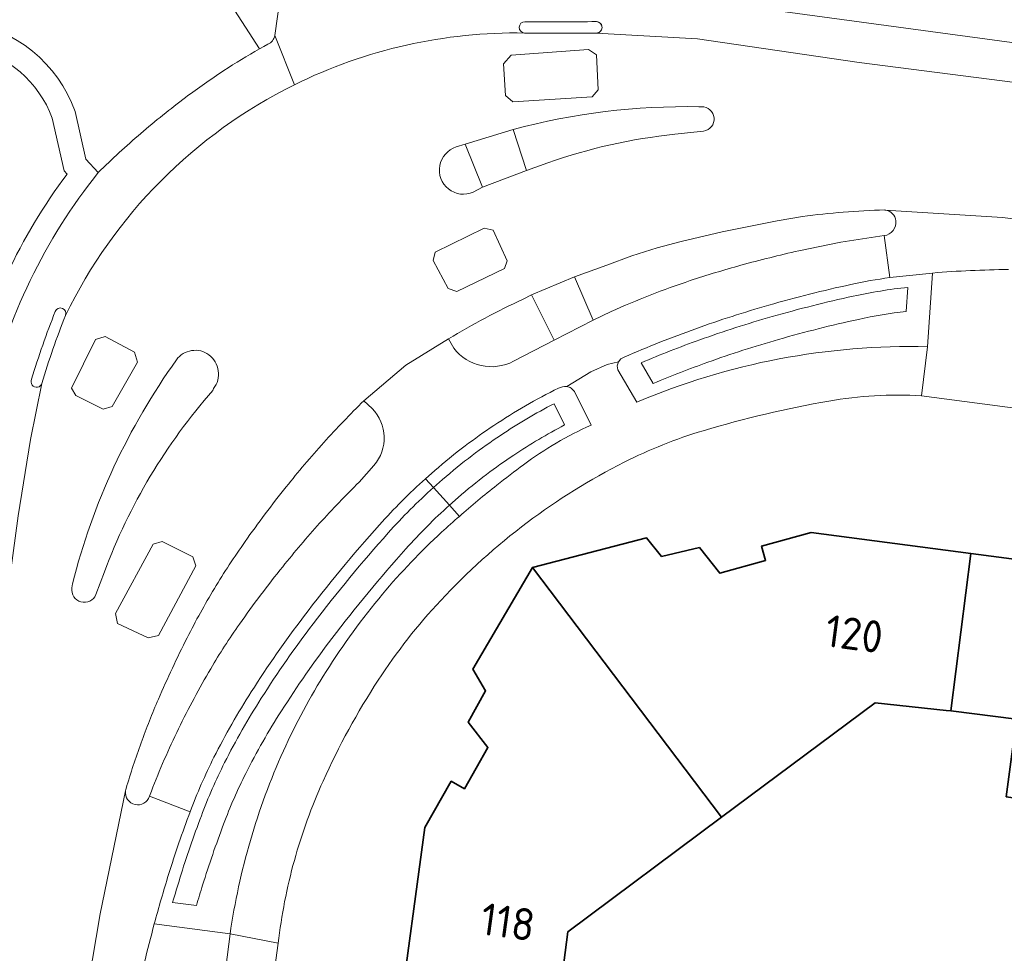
# Model space of a CAD drawing. Extents: x 150256 to 156914, y 461459 to 469481.
# Tile 582 of 656: x 154684 to 154726, y 467807 to 467846. Entities that reach past the tile are written whole.
import ezdxf
from ezdxf.enums import TextEntityAlignment as Align

# ---------------------------------------------------------------- set-up
doc = ezdxf.new("R2010")
doc.units = 0
doc.header["$LTSCALE"] = 0.75
for name, color, linetype, lineweight in [('B-RO-OG-BEBOUWING-GV', 6, 'CONTINUOUS', 35), ('B-RO-OG-BEBOUWING-T18', 1, 'CONTINUOUS', 18), ('B-RO-OG-TERREIN_CULTUURSCHEIDING-GV', 251, 'CONTINUOUS', 18), ('B-RO-VH-VERHARDING_ASFALT-GV', 251, 'CONTINUOUS', 18), ('B-RO-VH-VERHARDING_BEDRIJFSVLOERPLAAT-GV', 251, 'CONTINUOUS', 18), ('B-RO-VH-VERHARDING_BETONSTRAATSTEEN-GV', 251, 'CONTINUOUS', 18), ('B-RO-VH-VERHARDING_TEGEL-GV', 251, 'CONTINUOUS', 18)]:
    doc.layers.add(name, color=color, linetype=linetype, lineweight=lineweight)
doc.styles.add('NLCS-ISO-M200-T18', font='NLCS-ISO.ttf', dxfattribs={"height": 360})

msp = doc.modelspace()

# ---------------------------------------------------------------- linework, layer by layer
at = {"layer": 'B-RO-OG-BEBOUWING-GV'}
for points in [[(154733.788, 467825.735), (154730.083, 467826.235), (154729.918, 467825.192), (154727.618, 467825.481), (154727.354, 467823.616), (154724.465, 467823.997), (154723.636, 467817.367), (154726.394, 467817.022), (154725.958, 467813.756), (154726.003, 467813.75), (154726.055, 467813.743), (154732.1, 467812.933)], [(154733.788, 467825.735), (154730.083, 467826.235), (154729.918, 467825.192), (154727.618, 467825.481), (154727.354, 467823.616), (154724.465, 467823.997), (154723.636, 467817.367), (154726.394, 467817.022), (154725.958, 467813.756), (154726.003, 467813.75), (154726.055, 467813.743), (154732.1, 467812.933)], [(154706.032, 467823.408), (154713.986, 467812.895), (154720.446, 467817.706), (154723.435, 467817.389), (154723.636, 467817.367), (154724.465, 467823.997), (154717.756, 467824.881), (154715.672, 467824.304), (154715.84, 467823.696), (154713.913, 467823.162), (154713.055, 467824.241), (154711.462, 467823.866), (154710.824, 467824.65)], [(154706.032, 467823.408), (154713.986, 467812.895), (154720.446, 467817.706), (154723.435, 467817.389), (154723.636, 467817.367), (154724.465, 467823.997), (154717.756, 467824.881), (154715.672, 467824.304), (154715.84, 467823.696), (154713.913, 467823.162), (154713.055, 467824.241), (154711.462, 467823.866), (154710.824, 467824.65)], [(154713.986, 467812.895), (154706.032, 467823.408), (154703.521, 467819.119), (154704.059, 467818.217), (154703.324, 467816.892), (154704.162, 467815.834), (154703.171, 467814.097), (154702.615, 467814.414), (154701.508, 467812.472), (154700.394, 467804.278), (154706.925, 467803.402), (154707.527, 467808.084)], [(154713.986, 467812.895), (154706.032, 467823.408), (154703.521, 467819.119), (154704.059, 467818.217), (154703.324, 467816.892), (154704.162, 467815.834), (154703.171, 467814.097), (154702.615, 467814.414), (154701.508, 467812.472), (154700.394, 467804.278), (154706.925, 467803.402), (154707.527, 467808.084)]]:
    msp.add_lwpolyline(points, close=True, dxfattribs=at)
at = {"layer": 'B-RO-OG-TERREIN_CULTUURSCHEIDING-GV'}
for points in [[(154695.195, 467845.779), (154695.5, 467847.995)], [(154695.195, 467845.779), (154695.5, 467847.995)], [(154693.224, 467847.3), (154694.554, 467845.218), (154694.733, 467845.319), (154694.903, 467845.411)], [(154693.224, 467847.3), (154694.554, 467845.218), (154694.733, 467845.319), (154694.903, 467845.411)], [(154685.838, 467842.304), (154686.332, 467840.086), (154686.46, 467839.951)], [(154686.46, 467839.951), (154686.332, 467840.086), (154685.838, 467842.304)], [(154685.838, 467842.304), (154686.332, 467840.086), (154686.46, 467839.951)], [(154686.46, 467839.951), (154686.332, 467840.086), (154685.838, 467842.304)], [(154687.774, 467840.017), (154687.248, 467840.573), (154686.8, 467842.586)], [(154687.774, 467840.017), (154687.248, 467840.573), (154686.8, 467842.586)], [(154722.645, 467832.687), (154722.866, 467835.789), (154721.068, 467835.597)], [(154722.645, 467832.687), (154722.866, 467835.789), (154721.068, 467835.597)], [(154721.82, 467835.185), (154721.748, 467834.171)], [(154721.748, 467834.171), (154721.82, 467835.185)], [(154721.82, 467835.185), (154721.748, 467834.171)], [(154721.748, 467834.171), (154721.82, 467835.185)], [(154709.649, 467832.048), (154709.6, 467831.885), (154709.62, 467831.717), (154710.419, 467830.356)], [(154709.649, 467832.048), (154709.6, 467831.885), (154709.62, 467831.717), (154710.419, 467830.356)], [(154709.898, 467832.255), (154709.757, 467832.177), (154709.649, 467832.048)], [(154709.898, 467832.255), (154709.757, 467832.177), (154709.649, 467832.048)], [(154711.116, 467831.144), (154710.605, 467832.014)], [(154710.605, 467832.014), (154711.116, 467831.144)], [(154711.116, 467831.144), (154710.605, 467832.014)], [(154710.605, 467832.014), (154711.116, 467831.144)], [(154708.501, 467829.392), (154707.804, 467830.807), (154707.664, 467830.944)], [(154708.501, 467829.392), (154707.804, 467830.807), (154707.664, 467830.944)], [(154706.942, 467830.293), (154707.384, 467829.396)], [(154707.384, 467829.396), (154706.942, 467830.293)], [(154706.942, 467830.293), (154707.384, 467829.396)], [(154707.384, 467829.396), (154706.942, 467830.293)], [(154701.921, 467827.477), (154701.536, 467827.137), (154701.871, 467826.765), (154702.251, 467827.101)], [(154701.921, 467827.477), (154701.536, 467827.137), (154701.871, 467826.765), (154702.251, 467827.101)], [(154701.871, 467826.765), (154701.536, 467827.137)], [(154701.871, 467826.765), (154701.536, 467827.137)], [(154702.251, 467827.101), (154701.871, 467826.765), (154702.54, 467826.022)], [(154702.251, 467827.101), (154701.871, 467826.765), (154702.54, 467826.022)], [(154702.54, 467826.022), (154701.871, 467826.765)], [(154702.54, 467826.022), (154701.871, 467826.765)], [(154702.91, 467826.349), (154702.54, 467826.022), (154702.961, 467825.554)], [(154702.54, 467826.022), (154702.91, 467826.349)], [(154702.91, 467826.349), (154702.54, 467826.022), (154702.961, 467825.554)], [(154702.54, 467826.022), (154702.91, 467826.349)], [(154702.961, 467825.554), (154702.54, 467826.022)], [(154702.961, 467825.554), (154702.54, 467826.022)], [(154691.903, 467809.185), (154690.9, 467809.318)], [(154690.9, 467809.318), (154691.903, 467809.185)], [(154691.903, 467809.185), (154690.9, 467809.318)], [(154690.9, 467809.318), (154691.903, 467809.185)], [(154690.129, 467808.411), (154693.318, 467807.989)], [(154690.129, 467808.411), (154693.318, 467807.989)]]:
    msp.add_lwpolyline(points, dxfattribs=at)
for points in [[(154686.8, 467842.586, 0.279659), (154682.148, 467846.355)], [(154686.8, 467842.586, 0.279659), (154682.148, 467846.355)], [(154694.903, 467845.411, 0.272602), (154695.195, 467845.779)], [(154694.903, 467845.411, 0.272602), (154695.195, 467845.779)], [(154682.354, 467845.305, -0.256758), (154685.838, 467842.304)], [(154685.838, 467842.304, 0.256758), (154682.354, 467845.305)], [(154682.354, 467845.305, -0.256758), (154685.838, 467842.304)], [(154685.838, 467842.304, 0.256758), (154682.354, 467845.305)], [(154686.46, 467839.951, 0.099607), (154682.282, 467831.117)], [(154682.282, 467831.117, -0.099607), (154686.46, 467839.951)], [(154686.46, 467839.951, 0.099607), (154682.282, 467831.117)], [(154682.282, 467831.117, -0.099607), (154686.46, 467839.951)], [(154683.141, 467830.407, -0.113529), (154687.774, 467840.017)], [(154683.141, 467830.407, -0.113529), (154687.774, 467840.017)], [(154719.423, 467835.304, 0.016299), (154715.974, 467834.436)], [(154719.423, 467835.304, 0.016299), (154715.974, 467834.436)], [(154721.068, 467835.597, 0.019969), (154719.423, 467835.304)], [(154721.068, 467835.597, 0.019969), (154719.423, 467835.304)], [(154719.529, 467834.815, -0.027844), (154721.82, 467835.185)], [(154721.82, 467835.185, 0.027844), (154719.529, 467834.815)], [(154719.529, 467834.815, -0.027844), (154721.82, 467835.185)], [(154721.82, 467835.185, 0.027844), (154719.529, 467834.815)], [(154715.974, 467834.436, 0.016549), (154712.9, 467833.445)], [(154715.974, 467834.436, 0.016549), (154712.9, 467833.445)], [(154716.112, 467833.955, -0.016313), (154719.529, 467834.815)], [(154719.529, 467834.815, 0.016313), (154716.112, 467833.955)], [(154716.112, 467833.955, -0.016313), (154719.529, 467834.815)], [(154719.529, 467834.815, 0.016313), (154716.112, 467833.955)], [(154721.748, 467834.171, 0.025386), (154719.742, 467833.838)], [(154719.742, 467833.838, -0.025386), (154721.748, 467834.171)], [(154721.748, 467834.171, 0.025386), (154719.742, 467833.838)], [(154719.742, 467833.838, -0.025386), (154721.748, 467834.171)], [(154713.069, 467832.974, -0.016813), (154716.112, 467833.955)], [(154716.112, 467833.955, 0.016813), (154713.069, 467832.974)], [(154713.069, 467832.974, -0.016813), (154716.112, 467833.955)], [(154716.112, 467833.955, 0.016813), (154713.069, 467832.974)], [(154719.742, 467833.838, 0.016615), (154716.387, 467832.994)], [(154716.387, 467832.994, -0.016615), (154719.742, 467833.838)], [(154719.742, 467833.838, 0.016615), (154716.387, 467832.994)], [(154716.387, 467832.994, -0.016615), (154719.742, 467833.838)], [(154712.9, 467833.445, 0.016676), (154709.898, 467832.255)], [(154712.9, 467833.445, 0.016676), (154709.898, 467832.255)], [(154710.605, 467832.014, -0.013902), (154713.069, 467832.974)], [(154713.069, 467832.974, 0.013902), (154710.605, 467832.014)], [(154710.605, 467832.014, -0.013902), (154713.069, 467832.974)], [(154713.069, 467832.974, 0.013902), (154710.605, 467832.014)], [(154716.387, 467832.994, 0.016462), (154713.407, 467832.033)], [(154713.407, 467832.033, -0.016462), (154716.387, 467832.994)], [(154716.387, 467832.994, 0.016462), (154713.407, 467832.033)], [(154713.407, 467832.033, -0.016462), (154716.387, 467832.994)], [(154710.419, 467830.356, -0.106915), (154722.645, 467832.687)], [(154710.419, 467830.356, -0.106915), (154722.645, 467832.687)], [(154713.407, 467832.033, 0.01338), (154711.116, 467831.144)], [(154711.116, 467831.144, -0.01338), (154713.407, 467832.033)], [(154713.407, 467832.033, 0.01338), (154711.116, 467831.144)], [(154711.116, 467831.144, -0.01338), (154713.407, 467832.033)], [(154707.123, 467830.946, 0.032034), (154704.413, 467829.375)], [(154707.123, 467830.946, 0.032034), (154704.413, 467829.375)], [(154707.48, 467831.012, 0.10643), (154707.123, 467830.946)], [(154707.48, 467831.012, 0.10643), (154707.123, 467830.946)], [(154707.664, 467830.944, 0.109772), (154707.48, 467831.012)], [(154707.664, 467830.944, 0.109772), (154707.48, 467831.012)], [(154704.69, 467828.959, -0.02739), (154706.942, 467830.293)], [(154706.942, 467830.293, 0.02739), (154704.69, 467828.959)], [(154704.69, 467828.959, -0.02739), (154706.942, 467830.293)], [(154706.942, 467830.293, 0.02739), (154704.69, 467828.959)], [(154704.413, 467829.375, 0.014904), (154703.198, 467828.513)], [(154704.413, 467829.375, 0.014904), (154703.198, 467828.513)], [(154707.384, 467829.396, 0.026481), (154705.245, 467828.127)], [(154705.245, 467828.127, -0.026481), (154707.384, 467829.396)], [(154707.384, 467829.396, 0.026481), (154705.245, 467828.127)], [(154705.245, 467828.127, -0.026481), (154707.384, 467829.396)], [(154707.035, 467828.634, -0.027095), (154708.501, 467829.392)], [(154707.035, 467828.634, -0.027095), (154708.501, 467829.392)], [(154703.499, 467828.114, -0.014646), (154704.69, 467828.959)], [(154704.69, 467828.959, 0.014646), (154703.499, 467828.114)], [(154703.499, 467828.114, -0.014646), (154704.69, 467828.959)], [(154704.69, 467828.959, 0.014646), (154703.499, 467828.114)], [(154705.658, 467827.725, -0.027062), (154707.035, 467828.634)], [(154705.658, 467827.725, -0.027062), (154707.035, 467828.634)], [(154703.198, 467828.513, 0.017669), (154701.921, 467827.477)], [(154703.198, 467828.513, 0.017669), (154701.921, 467827.477)], [(154702.251, 467827.101, -0.018167), (154703.499, 467828.114)], [(154703.499, 467828.114, 0.018167), (154702.251, 467827.101)], [(154702.251, 467827.101, -0.018167), (154703.499, 467828.114)], [(154703.499, 467828.114, 0.018167), (154702.251, 467827.101)], [(154705.245, 467828.127, 0.015414), (154704.101, 467827.315)], [(154704.101, 467827.315, -0.015414), (154705.245, 467828.127)], [(154705.245, 467828.127, 0.015414), (154704.101, 467827.315)], [(154704.101, 467827.315, -0.015414), (154705.245, 467828.127)], [(154704.535, 467826.865, -0.008622), (154705.658, 467827.725)], [(154704.535, 467826.865, -0.008622), (154705.658, 467827.725)], [(154701.536, 467827.137, 0.02679), (154699.598, 467825.193)], [(154701.536, 467827.137, 0.02679), (154699.598, 467825.193)], [(154704.101, 467827.315, 0.018125), (154702.91, 467826.349)], [(154702.91, 467826.349, -0.018125), (154704.101, 467827.315)], [(154704.101, 467827.315, 0.018125), (154702.91, 467826.349)], [(154702.91, 467826.349, -0.018125), (154704.101, 467827.315)], [(154699.97, 467824.859, -0.027055), (154701.871, 467826.765)], [(154701.871, 467826.765, 0.027055), (154699.97, 467824.859)], [(154699.97, 467824.859, -0.027055), (154701.871, 467826.765)], [(154701.871, 467826.765, 0.027055), (154699.97, 467824.859)], [(154702.961, 467825.554, -0.012876), (154704.535, 467826.865)], [(154702.961, 467825.554, -0.012876), (154704.535, 467826.865)], [(154702.54, 467826.022, 0.026539), (154700.715, 467824.192)], [(154700.715, 467824.192, -0.026539), (154702.54, 467826.022)], [(154702.54, 467826.022, 0.026539), (154700.715, 467824.192)], [(154700.715, 467824.192, -0.026539), (154702.54, 467826.022)], [(154702.213, 467824.883, -0.006362), (154702.961, 467825.554)], [(154702.213, 467824.883, -0.006362), (154702.961, 467825.554)], [(154699.598, 467825.193, 0.020563), (154696.406, 467821.328)], [(154699.598, 467825.193, 0.020563), (154696.406, 467821.328)], [(154696.804, 467821.026, -0.020423), (154699.97, 467824.859)], [(154699.97, 467824.859, 0.020423), (154696.804, 467821.026)], [(154696.804, 467821.026, -0.020423), (154699.97, 467824.859)], [(154699.97, 467824.859, 0.020423), (154696.804, 467821.026)], [(154699.729, 467822.281, -0.033818), (154702.213, 467824.883)], [(154699.729, 467822.281, -0.033818), (154702.213, 467824.883)], [(154700.715, 467824.192, 0.020501), (154697.601, 467820.421)], [(154697.601, 467820.421, -0.020501), (154700.715, 467824.192)], [(154700.715, 467824.192, 0.020501), (154697.601, 467820.421)], [(154697.601, 467820.421, -0.020501), (154700.715, 467824.192)], [(154697.357, 467819.027, -0.033084), (154699.729, 467822.281)], [(154697.357, 467819.027, -0.033084), (154699.729, 467822.281)], [(154696.406, 467821.328, 0.020773), (154694.208, 467818.173)], [(154696.406, 467821.328, 0.020773), (154694.208, 467818.173)], [(154694.63, 467817.904, -0.020715), (154696.804, 467821.026)], [(154696.804, 467821.026, 0.020715), (154694.63, 467817.904)], [(154694.63, 467817.904, -0.020715), (154696.804, 467821.026)], [(154696.804, 467821.026, 0.020715), (154694.63, 467817.904)], [(154697.601, 467820.421, 0.020865), (154695.473, 467817.367)], [(154695.473, 467817.367, -0.020865), (154697.601, 467820.421)], [(154697.601, 467820.421, 0.020865), (154695.473, 467817.367)], [(154695.473, 467817.367, -0.020865), (154697.601, 467820.421)], [(154695.56, 467815.688, -0.035044), (154697.357, 467819.027)], [(154695.56, 467815.688, -0.035044), (154697.357, 467819.027)], [(154694.208, 467818.173, 0.025013), (154692.639, 467815.42)], [(154694.208, 467818.173, 0.025013), (154692.639, 467815.42)], [(154693.085, 467815.194, -0.025009), (154694.63, 467817.904)], [(154694.63, 467817.904, 0.025009), (154693.085, 467815.194)], [(154693.085, 467815.194, -0.025009), (154694.63, 467817.904)], [(154694.63, 467817.904, 0.025009), (154693.085, 467815.194)], [(154695.473, 467817.367, 0.025505), (154693.978, 467814.743)], [(154693.978, 467814.743, -0.025505), (154695.473, 467817.367)], [(154695.473, 467817.367, 0.025505), (154693.978, 467814.743)], [(154693.978, 467814.743, -0.025505), (154695.473, 467817.367)], [(154692.639, 467815.42, 0.027935), (154691.639, 467813.128)], [(154692.639, 467815.42, 0.027935), (154691.639, 467813.128)], [(154694.169, 467811.918, -0.035186), (154695.56, 467815.688)], [(154694.169, 467811.918, -0.035186), (154695.56, 467815.688)], [(154692.108, 467812.954, -0.02821), (154693.085, 467815.194)], [(154693.085, 467815.194, 0.02821), (154692.108, 467812.954)], [(154692.108, 467812.954, -0.02821), (154693.085, 467815.194)], [(154693.085, 467815.194, 0.02821), (154692.108, 467812.954)], [(154693.978, 467814.743, 0.028846), (154693.046, 467812.607)], [(154693.046, 467812.607, -0.028846), (154693.978, 467814.743)], [(154693.978, 467814.743, 0.028846), (154693.046, 467812.607)], [(154693.046, 467812.607, -0.028846), (154693.978, 467814.743)], [(154691.639, 467813.128, 0.015857), (154690.731, 467810.488)], [(154691.639, 467813.128, 0.015857), (154690.731, 467810.488)], [(154691.208, 467810.34, -0.016013), (154692.108, 467812.954)], [(154692.108, 467812.954, 0.016013), (154691.208, 467810.34)], [(154691.208, 467810.34, -0.016013), (154692.108, 467812.954)], [(154692.108, 467812.954, 0.016013), (154691.208, 467810.34)], [(154693.046, 467812.607, 0.015976), (154692.163, 467810.043)], [(154692.163, 467810.043, -0.015976), (154693.046, 467812.607)], [(154693.046, 467812.607, 0.015976), (154692.163, 467810.043)], [(154692.163, 467810.043, -0.015976), (154693.046, 467812.607)], [(154693.318, 467807.989, -0.035425), (154694.169, 467811.918)], [(154693.318, 467807.989, -0.035425), (154694.169, 467811.918)], [(154690.731, 467810.488, 0.010672), (154690.129, 467808.411)], [(154690.731, 467810.488, 0.010672), (154690.129, 467808.411)], [(154690.9, 467809.318, -0.003588), (154691.208, 467810.34)], [(154691.208, 467810.34, 0.003588), (154690.9, 467809.318)], [(154690.9, 467809.318, -0.003588), (154691.208, 467810.34)], [(154691.208, 467810.34, 0.003588), (154690.9, 467809.318)], [(154692.163, 467810.043, 0.00427), (154691.903, 467809.185)], [(154691.903, 467809.185, -0.00427), (154692.163, 467810.043)], [(154692.163, 467810.043, 0.00427), (154691.903, 467809.185)], [(154691.903, 467809.185, -0.00427), (154692.163, 467810.043)]]:
    msp.add_lwpolyline(points, format="xyb", dxfattribs=at)
at = {"layer": 'B-RO-VH-VERHARDING_ASFALT-GV'}
for points in [[(154698.987, 467847.52), (154698.99, 467847.541), (154695.5, 467847.995), (154695.195, 467845.779), (154696.019, 467843.705)], [(154698.987, 467847.52), (154698.99, 467847.541), (154695.5, 467847.995), (154695.195, 467845.779), (154696.019, 467843.705)], [(154774.892, 467839.575), (154764.868, 467840.345), (154763.986, 467840.448), (154761.192, 467840.774), (154745.705, 467842.901), (154742.167, 467843.361), (154741.432, 467843.456), (154734.379, 467844.373), (154707.96, 467847.962), (154707.652, 467848.004), (154706.732, 467848.021), (154705.813, 467848.003), (154704.832, 467847.947), (154703.853, 467847.854)], [(154774.892, 467839.575), (154764.868, 467840.345), (154763.986, 467840.448), (154761.192, 467840.774), (154745.705, 467842.901), (154742.167, 467843.361), (154741.432, 467843.456), (154734.379, 467844.373), (154707.96, 467847.962), (154707.652, 467848.004), (154706.732, 467848.021), (154705.813, 467848.003), (154704.832, 467847.947), (154703.853, 467847.854)], [(154696.019, 467843.705), (154695.195, 467845.779)], [(154696.019, 467843.705), (154695.195, 467845.779)], [(154795.185, 467832.628), (154796.584, 467832.46), (154797.066, 467835.801), (154781.036, 467836.447), (154774.216, 467837.36), (154762.861, 467838.844), (154744.834, 467841.311), (154735.203, 467842.671), (154719.772, 467844.644), (154712.981, 467845.635), (154708.712, 467845.879), (154707.205, 467845.879), (154705.704, 467845.884)], [(154795.185, 467832.628), (154796.584, 467832.46), (154797.066, 467835.801), (154781.036, 467836.447), (154774.216, 467837.36), (154762.861, 467838.844), (154744.834, 467841.311), (154735.203, 467842.671), (154719.772, 467844.644), (154712.981, 467845.635), (154708.712, 467845.879), (154707.205, 467845.879), (154705.704, 467845.884)], [(154708.712, 467845.879), (154712.981, 467845.635), (154719.772, 467844.644), (154735.203, 467842.671), (154744.834, 467841.311), (154762.861, 467838.844), (154774.216, 467837.36), (154781.036, 467836.447)], [(154708.712, 467845.879), (154712.981, 467845.635), (154719.772, 467844.644), (154735.203, 467842.671), (154744.834, 467841.311), (154762.861, 467838.844), (154774.216, 467837.36), (154781.036, 467836.447)], [(154694.733, 467845.319), (154694.554, 467845.218)], [(154694.733, 467845.319), (154694.554, 467845.218)], [(154694.903, 467845.411), (154694.733, 467845.319)], [(154694.903, 467845.411), (154694.733, 467845.319)], [(154713.031, 467842.782), (154713.142, 467842.784)], [(154713.031, 467842.782), (154713.142, 467842.784)], [(154702.829, 467841.091), (154703.21, 467841.212), (154705.226, 467841.826)], [(154702.829, 467841.091), (154703.21, 467841.212), (154705.226, 467841.826)], [(154713.234, 467841.754), (154712.025, 467841.626)], [(154713.234, 467841.754), (154712.025, 467841.626)], [(154706.685, 467840.428), (154705.789, 467840.097), (154703.939, 467839.395), (154703.543, 467839.188)], [(154706.685, 467840.428), (154705.789, 467840.097), (154703.939, 467839.395), (154703.543, 467839.188)], [(154705.639, 467834.689), (154705.994, 467834.868), (154707.803, 467835.631), (154709.161, 467836.122), (154710.212, 467836.505), (154711.278, 467836.843), (154712.282, 467837.113), (154714.016, 467837.516), (154716.326, 467837.99), (154717.393, 467838.165)], [(154705.639, 467834.689), (154705.994, 467834.868), (154707.803, 467835.631), (154709.161, 467836.122), (154710.212, 467836.505), (154711.278, 467836.843), (154712.282, 467837.113), (154714.016, 467837.516), (154716.326, 467837.99), (154717.393, 467838.165)], [(154720.85, 467838.44), (154720.874, 467838.438), (154725.809, 467838.119), (154730.523, 467837.546), (154733.879, 467837.128), (154762.754, 467833.231), (154773.412, 467831.506), (154782.021, 467830.101), (154782.083, 467830.091), (154783.395, 467829.934), (154795.919, 467827.263), (154796.283, 467830.413), (154794.911, 467830.667)], [(154720.85, 467838.44), (154720.874, 467838.438), (154725.809, 467838.119), (154730.523, 467837.546), (154733.879, 467837.128), (154762.754, 467833.231), (154773.412, 467831.506), (154782.021, 467830.101), (154782.083, 467830.091), (154783.395, 467829.934), (154795.919, 467827.263), (154796.283, 467830.413), (154794.911, 467830.667)], [(154782.021, 467830.101), (154773.412, 467831.506), (154762.754, 467833.231), (154733.879, 467837.128), (154730.523, 467837.546), (154725.809, 467838.119), (154720.874, 467838.438)], [(154782.021, 467830.101), (154773.412, 467831.506), (154762.754, 467833.231), (154733.879, 467837.128), (154730.523, 467837.546), (154725.809, 467838.119), (154720.874, 467838.438)], [(154721.068, 467835.597), (154720.824, 467837.36), (154719.005, 467837.083), (154717.232, 467836.724)], [(154721.068, 467835.597), (154720.824, 467837.36), (154719.005, 467837.083), (154717.232, 467836.724)], [(154720.824, 467837.36), (154721.068, 467835.597), (154722.866, 467835.789)], [(154720.824, 467837.36), (154721.068, 467835.597), (154722.866, 467835.789)], [(154709.339, 467834.168), (154708.582, 467833.803), (154706.954, 467832.969), (154705.24, 467832.076)], [(154709.339, 467834.168), (154708.582, 467833.803), (154706.954, 467832.969), (154705.24, 467832.076)], [(154698.945, 467830.417), (154700.71, 467831.906), (154702.504, 467833.014)], [(154702.721, 467832.625), (154702.504, 467833.014), (154700.71, 467831.906), (154698.945, 467830.417), (154699.29, 467830.088)], [(154698.945, 467830.417), (154700.71, 467831.906), (154702.504, 467833.014)], [(154702.721, 467832.625), (154702.504, 467833.014), (154700.71, 467831.906), (154698.945, 467830.417), (154699.29, 467830.088)], [(154707.48, 467831.012), (154708.496, 467831.626), (154709.176, 467831.946), (154709.649, 467832.048), (154709.757, 467832.177), (154709.898, 467832.255)], [(154707.48, 467831.012), (154708.496, 467831.626), (154709.176, 467831.946), (154709.649, 467832.048), (154709.757, 467832.177), (154709.898, 467832.255)], [(154682.682, 467827.81), (154681.954, 467822.411), (154680.261, 467809.856), (154679.536, 467804.48), (154678.915, 467799.877), (154677.867, 467792.111), (154677.144, 467786.75), (154676.203, 467779.771), (154678.19, 467779.515), (154684.399, 467825.577), (154684.916, 467828.791), (154685.404, 467831.146)], [(154682.682, 467827.81), (154681.954, 467822.411), (154680.261, 467809.856), (154679.536, 467804.48), (154678.915, 467799.877), (154677.867, 467792.111), (154677.144, 467786.75), (154676.203, 467779.771), (154678.19, 467779.515), (154684.399, 467825.577), (154684.916, 467828.791), (154685.404, 467831.146)], [(154685.404, 467831.146), (154684.916, 467828.791), (154684.399, 467825.577), (154678.19, 467779.515), (154683.643, 467778.799), (154687.043, 467804.031), (154687.856, 467808.836), (154688.918, 467814.004), (154688.932, 467814.071), (154688.943, 467814.105)], [(154685.404, 467831.146), (154684.916, 467828.791), (154684.399, 467825.577), (154678.19, 467779.515), (154683.643, 467778.799), (154687.043, 467804.031), (154687.856, 467808.836), (154688.918, 467814.004), (154688.932, 467814.071), (154688.943, 467814.105)], [(154692.623, 467830.928), (154692.588, 467830.846)], [(154692.623, 467830.928), (154692.588, 467830.846)], [(154699.363, 467827.695), (154698.745, 467826.992)], [(154699.363, 467827.695), (154698.745, 467826.992)], [(154701.536, 467827.137), (154701.921, 467827.477)], [(154701.536, 467827.137), (154701.921, 467827.477)], [(154688.032, 467823.219), (154687.676, 467822.262)], [(154688.032, 467823.219), (154687.676, 467822.262)], [(154686.66, 467822.54), (154686.684, 467822.714)], [(154686.66, 467822.54), (154686.684, 467822.714)], [(154688.918, 467814.004), (154687.856, 467808.836), (154687.043, 467804.031), (154683.643, 467778.799), (154685.635, 467778.537), (154686.288, 467783.533)], [(154688.918, 467814.004), (154687.856, 467808.836), (154687.043, 467804.031), (154683.643, 467778.799), (154685.635, 467778.537), (154686.288, 467783.533)], [(154690.005, 467813.996), (154689.924, 467813.779), (154691.639, 467813.128)], [(154690.005, 467813.996), (154689.924, 467813.779), (154691.639, 467813.128)], [(154691.639, 467813.128), (154689.924, 467813.779)], [(154691.639, 467813.128), (154689.924, 467813.779)]]:
    msp.add_lwpolyline(points, dxfattribs=at)
for points in [[(154705.704, 467845.884, -0.978917), (154705.716, 467846.358)], [(154705.704, 467845.884, -0.978917), (154705.716, 467846.358)], [(154705.716, 467846.358, 0.008976), (154708.724, 467846.365)], [(154705.716, 467846.358, 0.008976), (154708.724, 467846.365)], [(154708.724, 467846.365, -1), (154708.712, 467845.879)], [(154708.724, 467846.365, -1), (154708.712, 467845.879)], [(154695.195, 467845.779, -0.272602), (154694.903, 467845.411)], [(154695.195, 467845.779, -0.272602), (154694.903, 467845.411)], [(154696.019, 467843.705, -0.119611), (154705.704, 467845.884)], [(154705.704, 467845.884, 0.119611), (154696.019, 467843.705)], [(154696.019, 467843.705, -0.119611), (154705.704, 467845.884)], [(154705.704, 467845.884, 0.119611), (154696.019, 467843.705)], [(154694.554, 467845.218, 0.01562), (154693.055, 467844.301)], [(154694.554, 467845.218, 0.01562), (154693.055, 467844.301)], [(154693.055, 467844.301, 0.017243), (154691.448, 467843.175)], [(154693.055, 467844.301, 0.017243), (154691.448, 467843.175)], [(154686.397, 467834.004, -0.166796), (154696.019, 467843.705)], [(154696.019, 467843.705, 0.166796), (154686.397, 467834.004)], [(154686.397, 467834.004, -0.166796), (154696.019, 467843.705)], [(154696.019, 467843.705, 0.166796), (154686.397, 467834.004)], [(154691.448, 467843.175, 0.017325), (154689.558, 467841.656)], [(154691.448, 467843.175, 0.017325), (154689.558, 467841.656)], [(154705.226, 467841.826, -0.069957), (154713.031, 467842.782)], [(154705.226, 467841.826, -0.069957), (154713.031, 467842.782)], [(154713.142, 467842.784, -0.93784), (154713.234, 467841.754)], [(154713.142, 467842.784, -0.93784), (154713.234, 467841.754)], [(154689.558, 467841.656, 0.016076), (154687.774, 467840.017)], [(154689.558, 467841.656, 0.016076), (154687.774, 467840.017)], [(154712.025, 467841.626, 0.057714), (154706.685, 467840.428)], [(154712.025, 467841.626, 0.057714), (154706.685, 467840.428)], [(154703.543, 467839.188, -1.054186), (154702.829, 467841.091)], [(154703.543, 467839.188, -1.054186), (154702.829, 467841.091)], [(154687.774, 467840.017, 0.113529), (154683.141, 467830.407)], [(154687.774, 467840.017, 0.113529), (154683.141, 467830.407)], [(154717.393, 467838.165, -0.013969), (154719.107, 467838.347)], [(154717.393, 467838.165, -0.013969), (154719.107, 467838.347)], [(154719.107, 467838.347, -0.015477), (154720.85, 467838.44)], [(154719.107, 467838.347, -0.015477), (154720.85, 467838.44)], [(154720.874, 467838.438, -0.180043), (154721.17, 467838.297)], [(154720.874, 467838.438, -0.180043), (154721.17, 467838.297)], [(154721.17, 467838.297, -0.183602), (154721.318, 467837.979)], [(154721.17, 467838.297, -0.183602), (154721.318, 467837.979)], [(154721.318, 467837.979, -0.187089), (154721.202, 467837.583)], [(154721.318, 467837.979, -0.187089), (154721.202, 467837.583)], [(154721.202, 467837.583, -0.214534), (154720.824, 467837.36)], [(154721.202, 467837.583, -0.214534), (154720.824, 467837.36)], [(154717.232, 467836.724, 0.011913), (154714.803, 467836.115)], [(154717.232, 467836.724, 0.011913), (154714.803, 467836.115)], [(154714.803, 467836.115, 0.013169), (154712.666, 467835.467)], [(154714.803, 467836.115, 0.013169), (154712.666, 467835.467)], [(154722.866, 467835.789, -0.018822), (154726.052, 467835.935)], [(154722.866, 467835.789, -0.018822), (154726.052, 467835.935)], [(154712.666, 467835.467, 0.013631), (154710.986, 467834.86)], [(154712.666, 467835.467, 0.013631), (154710.986, 467834.86)], [(154715.974, 467834.436, -0.016299), (154719.423, 467835.304)], [(154715.974, 467834.436, -0.016299), (154719.423, 467835.304)], [(154719.423, 467835.304, -0.019969), (154721.068, 467835.597)], [(154719.423, 467835.304, -0.019969), (154721.068, 467835.597)], [(154710.986, 467834.86, 0.013305), (154709.339, 467834.168)], [(154710.986, 467834.86, 0.013305), (154709.339, 467834.168)], [(154702.504, 467833.014, -0.02782), (154705.639, 467834.689)], [(154702.504, 467833.014, -0.02782), (154705.639, 467834.689)], [(154712.9, 467833.445, -0.016549), (154715.974, 467834.436)], [(154712.9, 467833.445, -0.016549), (154715.974, 467834.436)], [(154684.971, 467831.321, -0.02312), (154685.965, 467834.176)], [(154684.971, 467831.321, -0.02312), (154685.965, 467834.176)], [(154685.965, 467834.176, -0.980835), (154686.397, 467834.004)], [(154685.965, 467834.176, -0.980835), (154686.397, 467834.004)], [(154686.397, 467834.004, 0.023521), (154685.404, 467831.146)], [(154686.397, 467834.004, 0.023521), (154685.404, 467831.146)], [(154709.898, 467832.255, -0.016676), (154712.9, 467833.445)], [(154709.898, 467832.255, -0.016676), (154712.9, 467833.445)], [(154691.065, 467832.139, -0.203416), (154691.7, 467832.526)], [(154691.065, 467832.139, -0.203416), (154691.7, 467832.526)], [(154691.7, 467832.526, -0.202148), (154692.423, 467832.346)], [(154691.7, 467832.526, -0.202148), (154692.423, 467832.346)], [(154705.24, 467832.076, -0.362447), (154702.721, 467832.625)], [(154705.24, 467832.076, -0.362447), (154702.721, 467832.625)], [(154686.684, 467822.714, -0.093884), (154691.065, 467832.139)], [(154686.684, 467822.714, -0.093884), (154691.065, 467832.139)], [(154692.423, 467832.346, -0.200534), (154692.819, 467831.679)], [(154692.423, 467832.346, -0.200534), (154692.819, 467831.679)], [(154692.819, 467831.679, -0.202179), (154692.623, 467830.928)], [(154692.819, 467831.679, -0.202179), (154692.623, 467830.928)], [(154685.404, 467831.146, -1.074761), (154684.971, 467831.321)], [(154685.404, 467831.146, -1.074761), (154684.971, 467831.321)], [(154692.588, 467830.846, 0.09152), (154688.032, 467823.219)], [(154692.588, 467830.846, 0.09152), (154688.032, 467823.219)], [(154704.413, 467829.375, -0.032034), (154707.123, 467830.946)], [(154704.413, 467829.375, -0.032034), (154707.123, 467830.946)], [(154707.123, 467830.946, -0.10643), (154707.48, 467831.012)], [(154707.123, 467830.946, -0.10643), (154707.48, 467831.012)], [(154697.257, 467828.654, -0.01537), (154698.945, 467830.417)], [(154697.257, 467828.654, -0.01537), (154698.945, 467830.417)], [(154699.29, 467830.088, -0.394904), (154699.363, 467827.695)], [(154699.29, 467830.088, -0.394904), (154699.363, 467827.695)], [(154703.198, 467828.513, -0.014904), (154704.413, 467829.375)], [(154703.198, 467828.513, -0.014904), (154704.413, 467829.375)], [(154695.676, 467826.793, -0.015679), (154697.257, 467828.654)], [(154695.676, 467826.793, -0.015679), (154697.257, 467828.654)], [(154701.921, 467827.477, -0.017669), (154703.198, 467828.513)], [(154701.921, 467827.477, -0.017669), (154703.198, 467828.513)], [(154698.745, 467826.992, 0.015336), (154697.084, 467825.261)], [(154698.745, 467826.992, 0.015336), (154697.084, 467825.261)], [(154699.598, 467825.193, -0.02679), (154701.536, 467827.137)], [(154699.598, 467825.193, -0.02679), (154701.536, 467827.137)], [(154693.945, 467824.49, -0.015342), (154695.676, 467826.793)], [(154693.945, 467824.49, -0.015342), (154695.676, 467826.793)], [(154697.084, 467825.261, 0.015418), (154695.529, 467823.434)], [(154697.084, 467825.261, 0.015418), (154695.529, 467823.434)], [(154696.406, 467821.328, -0.020563), (154699.598, 467825.193)], [(154696.406, 467821.328, -0.020563), (154699.598, 467825.193)], [(154692.66, 467822.522, -0.018764), (154693.945, 467824.49)], [(154692.66, 467822.522, -0.018764), (154693.945, 467824.49)], [(154695.529, 467823.434, 0.015349), (154693.712, 467821.018)], [(154695.529, 467823.434, 0.015349), (154693.712, 467821.018)], [(154687.676, 467822.262, -0.879767), (154686.66, 467822.54)], [(154687.676, 467822.262, -0.879767), (154686.66, 467822.54)], [(154691.513, 467820.448, -0.018892), (154692.66, 467822.522)], [(154691.513, 467820.448, -0.018892), (154692.66, 467822.522)], [(154694.208, 467818.173, -0.020773), (154696.406, 467821.328)], [(154694.208, 467818.173, -0.020773), (154696.406, 467821.328)], [(154693.712, 467821.018, 0.021403), (154692.502, 467819.146)], [(154693.712, 467821.018, 0.021403), (154692.502, 467819.146)], [(154690.304, 467817.868, -0.016009), (154691.513, 467820.448)], [(154690.304, 467817.868, -0.016009), (154691.513, 467820.448)], [(154692.502, 467819.146, 0.020619), (154691.148, 467816.622)], [(154692.502, 467819.146, 0.020619), (154691.148, 467816.622)], [(154689.572, 467816.023, -0.015156), (154690.304, 467817.868)], [(154689.572, 467816.023, -0.015156), (154690.304, 467817.868)], [(154692.639, 467815.42, -0.025013), (154694.208, 467818.173)], [(154692.639, 467815.42, -0.025013), (154694.208, 467818.173)], [(154691.148, 467816.622, 0.020313), (154690.005, 467813.996)], [(154691.148, 467816.622, 0.020313), (154690.005, 467813.996)], [(154688.943, 467814.105, -0.015195), (154689.572, 467816.023)], [(154688.943, 467814.105, -0.015195), (154689.572, 467816.023)], [(154691.639, 467813.128, -0.027935), (154692.639, 467815.42)], [(154691.639, 467813.128, -0.027935), (154692.639, 467815.42)], [(154689.924, 467813.779, -0.919296), (154688.918, 467814.004)], [(154689.924, 467813.779, -0.919296), (154688.918, 467814.004)], [(154690.731, 467810.488, -0.015857), (154691.639, 467813.128)], [(154690.731, 467810.488, -0.015857), (154691.639, 467813.128)], [(154690.129, 467808.411, -0.010672), (154690.731, 467810.488)], [(154690.129, 467808.411, -0.010672), (154690.731, 467810.488)], [(154689.707, 467806.752, -0.008358), (154690.129, 467808.411)], [(154689.707, 467806.752, -0.008358), (154690.129, 467808.411)]]:
    msp.add_lwpolyline(points, format="xyb", dxfattribs=at)
for points in [[(154704.811, 467844.592), (154704.905, 467843.25), (154705.204, 467842.982), (154708.545, 467843.194), (154708.797, 467843.487), (154708.724, 467844.961), (154708.395, 467845.184), (154705.139, 467844.955)], [(154704.811, 467844.592), (154705.139, 467844.955), (154708.395, 467845.184), (154708.724, 467844.961), (154708.797, 467843.487), (154708.545, 467843.194), (154705.204, 467842.982), (154704.905, 467843.25)], [(154704.811, 467844.592), (154704.905, 467843.25), (154705.204, 467842.982), (154708.545, 467843.194), (154708.797, 467843.487), (154708.724, 467844.961), (154708.395, 467845.184), (154705.139, 467844.955)], [(154704.811, 467844.592), (154705.139, 467844.955), (154708.395, 467845.184), (154708.724, 467844.961), (154708.797, 467843.487), (154708.545, 467843.194), (154705.204, 467842.982), (154704.905, 467843.25)], [(154703.939, 467839.395), (154705.789, 467840.097), (154705.226, 467841.826), (154703.21, 467841.212)], [(154703.939, 467839.395), (154705.789, 467840.097), (154705.226, 467841.826), (154703.21, 467841.212)], [(154704.971, 467836.3), (154704.385, 467837.589), (154704.007, 467837.674), (154701.937, 467836.665), (154701.859, 467836.31), (154702.491, 467835.134), (154702.855, 467835.006), (154704.862, 467835.978)], [(154704.971, 467836.3), (154704.862, 467835.978), (154702.855, 467835.006), (154702.491, 467835.134), (154701.859, 467836.31), (154701.937, 467836.665), (154704.007, 467837.674), (154704.385, 467837.589)], [(154704.971, 467836.3), (154704.385, 467837.589), (154704.007, 467837.674), (154701.937, 467836.665), (154701.859, 467836.31), (154702.491, 467835.134), (154702.855, 467835.006), (154704.862, 467835.978)], [(154704.971, 467836.3), (154704.862, 467835.978), (154702.855, 467835.006), (154702.491, 467835.134), (154701.859, 467836.31), (154701.937, 467836.665), (154704.007, 467837.674), (154704.385, 467837.589)], [(154707.803, 467835.631), (154705.994, 467834.868), (154706.954, 467832.969), (154708.582, 467833.803)], [(154707.803, 467835.631), (154705.994, 467834.868), (154706.954, 467832.969), (154708.582, 467833.803)], [(154687.649, 467832.99), (154686.651, 467830.949), (154686.822, 467830.64), (154687.979, 467830.06), (154688.354, 467830.174), (154689.423, 467832.04), (154689.301, 467832.454), (154688.063, 467833.117)], [(154687.649, 467832.99), (154688.063, 467833.117), (154689.301, 467832.454), (154689.423, 467832.04), (154688.354, 467830.174), (154687.979, 467830.06), (154686.822, 467830.64), (154686.651, 467830.949)], [(154687.649, 467832.99), (154686.651, 467830.949), (154686.822, 467830.64), (154687.979, 467830.06), (154688.354, 467830.174), (154689.423, 467832.04), (154689.301, 467832.454), (154688.063, 467833.117)], [(154687.649, 467832.99), (154688.063, 467833.117), (154689.301, 467832.454), (154689.423, 467832.04), (154688.354, 467830.174), (154687.979, 467830.06), (154686.822, 467830.64), (154686.651, 467830.949)], [(154688.588, 467821.044), (154689.869, 467820.44), (154690.312, 467820.547), (154691.881, 467823.472), (154691.746, 467823.845), (154690.455, 467824.49), (154690.082, 467824.39), (154688.501, 467821.464)], [(154688.588, 467821.044), (154688.501, 467821.464), (154690.082, 467824.39), (154690.455, 467824.49), (154691.746, 467823.845), (154691.881, 467823.472), (154690.312, 467820.547), (154689.869, 467820.44)], [(154688.588, 467821.044), (154689.869, 467820.44), (154690.312, 467820.547), (154691.881, 467823.472), (154691.746, 467823.845), (154690.455, 467824.49), (154690.082, 467824.39), (154688.501, 467821.464)], [(154688.588, 467821.044), (154688.501, 467821.464), (154690.082, 467824.39), (154690.455, 467824.49), (154691.746, 467823.845), (154691.881, 467823.472), (154690.312, 467820.547), (154689.869, 467820.44)]]:
    msp.add_lwpolyline(points, close=True, dxfattribs=at)
at = {"layer": 'B-RO-VH-VERHARDING_BEDRIJFSVLOERPLAAT-GV'}
for points in [[(154705.716, 467846.358, 0.978917), (154705.704, 467845.884)], [(154705.716, 467846.358, 0.978917), (154705.704, 467845.884)], [(154708.724, 467846.365, -0.008976), (154705.716, 467846.358)], [(154708.724, 467846.365, -0.008976), (154705.716, 467846.358)], [(154708.712, 467845.879, 1), (154708.724, 467846.365)], [(154708.712, 467845.879, 1), (154708.724, 467846.365)], [(154685.965, 467834.176, 0.02312), (154684.971, 467831.321)], [(154685.965, 467834.176, 0.02312), (154684.971, 467831.321)], [(154686.397, 467834.004, 0.980835), (154685.965, 467834.176)], [(154686.397, 467834.004, 0.980835), (154685.965, 467834.176)], [(154685.404, 467831.146, -0.023521), (154686.397, 467834.004)], [(154685.404, 467831.146, -0.023521), (154686.397, 467834.004)], [(154684.971, 467831.321, 1.074761), (154685.404, 467831.146)], [(154684.971, 467831.321, 1.074761), (154685.404, 467831.146)]]:
    msp.add_lwpolyline(points, format="xyb", dxfattribs=at)
msp.add_lwpolyline([(154705.704, 467845.884), (154707.205, 467845.879), (154708.712, 467845.879)], dxfattribs=at)
msp.add_lwpolyline([(154705.704, 467845.884), (154707.205, 467845.879), (154708.712, 467845.879)], dxfattribs=at)
at = {"layer": 'B-RO-VH-VERHARDING_BETONSTRAATSTEEN-GV'}
for points in [[(154694.554, 467845.218), (154693.224, 467847.3), (154691.825, 467848.662), (154690.11, 467849.591), (154688.203, 467850.006), (154685.966, 467850.354), (154685.856, 467850.371), (154682.032, 467850.895), (154680.03, 467851.169), (154679.301, 467851.269), (154678.678, 467846.823), (154681.496, 467846.443), (154682.148, 467846.355)], [(154694.554, 467845.218), (154693.224, 467847.3), (154691.825, 467848.662), (154690.11, 467849.591), (154688.203, 467850.006), (154685.966, 467850.354), (154685.856, 467850.371), (154682.032, 467850.895), (154680.03, 467851.169), (154679.301, 467851.269), (154678.678, 467846.823), (154681.496, 467846.443), (154682.148, 467846.355)], [(154713.142, 467842.784), (154713.031, 467842.782)], [(154713.142, 467842.784), (154713.031, 467842.782)], [(154686.8, 467842.586), (154687.248, 467840.573), (154687.774, 467840.017)], [(154686.8, 467842.586), (154687.248, 467840.573), (154687.774, 467840.017)], [(154705.226, 467841.826), (154705.789, 467840.097), (154706.685, 467840.428)], [(154705.226, 467841.826), (154705.789, 467840.097), (154706.685, 467840.428)], [(154712.025, 467841.626), (154713.234, 467841.754)], [(154712.025, 467841.626), (154713.234, 467841.754)], [(154703.543, 467839.188), (154703.939, 467839.395), (154703.21, 467841.212), (154702.829, 467841.091)], [(154703.543, 467839.188), (154703.939, 467839.395), (154703.21, 467841.212), (154702.829, 467841.091)], [(154717.393, 467838.165), (154716.326, 467837.99), (154714.016, 467837.516), (154712.282, 467837.113), (154711.278, 467836.843), (154710.212, 467836.505), (154709.161, 467836.122), (154707.803, 467835.631), (154708.582, 467833.803), (154709.339, 467834.168)], [(154717.393, 467838.165), (154716.326, 467837.99), (154714.016, 467837.516), (154712.282, 467837.113), (154711.278, 467836.843), (154710.212, 467836.505), (154709.161, 467836.122), (154707.803, 467835.631), (154708.582, 467833.803), (154709.339, 467834.168)], [(154720.874, 467838.438), (154720.85, 467838.44)], [(154720.874, 467838.438), (154720.85, 467838.44)], [(154717.232, 467836.724), (154719.005, 467837.083), (154720.824, 467837.36)], [(154717.232, 467836.724), (154719.005, 467837.083), (154720.824, 467837.36)], [(154705.24, 467832.076), (154706.954, 467832.969), (154705.994, 467834.868), (154705.639, 467834.689)], [(154705.24, 467832.076), (154706.954, 467832.969), (154705.994, 467834.868), (154705.639, 467834.689)], [(154702.504, 467833.014), (154702.721, 467832.625)], [(154702.504, 467833.014), (154702.721, 467832.625)], [(154722.393, 467830.62), (154722.645, 467832.687)], [(154722.393, 467830.62), (154722.645, 467832.687)], [(154710.419, 467830.356), (154709.62, 467831.717), (154709.6, 467831.885), (154709.649, 467832.048), (154709.176, 467831.946), (154708.496, 467831.626), (154707.48, 467831.012)], [(154710.419, 467830.356), (154709.62, 467831.717), (154709.6, 467831.885), (154709.649, 467832.048), (154709.176, 467831.946), (154708.496, 467831.626), (154707.48, 467831.012)], [(154692.588, 467830.846), (154692.623, 467830.928)], [(154692.588, 467830.846), (154692.623, 467830.928)], [(154707.664, 467830.944), (154707.804, 467830.807), (154708.501, 467829.392)], [(154707.664, 467830.944), (154707.804, 467830.807), (154708.501, 467829.392)], [(154699.29, 467830.088), (154698.945, 467830.417)], [(154699.29, 467830.088), (154698.945, 467830.417)], [(154698.745, 467826.992), (154699.363, 467827.695)], [(154698.745, 467826.992), (154699.363, 467827.695)], [(154687.676, 467822.262), (154688.032, 467823.219)], [(154687.676, 467822.262), (154688.032, 467823.219)], [(154686.684, 467822.714), (154686.66, 467822.54)], [(154686.684, 467822.714), (154686.66, 467822.54)], [(154688.943, 467814.105), (154688.932, 467814.071), (154688.918, 467814.004)], [(154688.943, 467814.105), (154688.932, 467814.071), (154688.918, 467814.004)], [(154689.924, 467813.779), (154690.005, 467813.996)], [(154689.924, 467813.779), (154690.005, 467813.996)], [(154693.318, 467807.989), (154695.339, 467807.596)], [(154693.318, 467807.989), (154695.339, 467807.596)]]:
    msp.add_lwpolyline(points, dxfattribs=at)
for points in [[(154682.148, 467846.355, -0.279659), (154686.8, 467842.586)], [(154682.148, 467846.355, -0.279659), (154686.8, 467842.586)], [(154693.055, 467844.301, -0.01562), (154694.554, 467845.218)], [(154693.055, 467844.301, -0.01562), (154694.554, 467845.218)], [(154691.448, 467843.175, -0.017243), (154693.055, 467844.301)], [(154691.448, 467843.175, -0.017243), (154693.055, 467844.301)], [(154689.558, 467841.656, -0.017325), (154691.448, 467843.175)], [(154689.558, 467841.656, -0.017325), (154691.448, 467843.175)], [(154713.031, 467842.782, 0.069957), (154705.226, 467841.826)], [(154713.031, 467842.782, 0.069957), (154705.226, 467841.826)], [(154713.234, 467841.754, 0.93784), (154713.142, 467842.784)], [(154713.234, 467841.754, 0.93784), (154713.142, 467842.784)], [(154687.774, 467840.017, -0.016076), (154689.558, 467841.656)], [(154687.774, 467840.017, -0.016076), (154689.558, 467841.656)], [(154706.685, 467840.428, -0.057714), (154712.025, 467841.626)], [(154706.685, 467840.428, -0.057714), (154712.025, 467841.626)], [(154702.829, 467841.091, 1.054186), (154703.543, 467839.188)], [(154702.829, 467841.091, 1.054186), (154703.543, 467839.188)], [(154719.107, 467838.347, 0.013969), (154717.393, 467838.165)], [(154719.107, 467838.347, 0.013969), (154717.393, 467838.165)], [(154720.85, 467838.44, 0.015477), (154719.107, 467838.347)], [(154720.85, 467838.44, 0.015477), (154719.107, 467838.347)], [(154721.17, 467838.297, 0.180043), (154720.874, 467838.438)], [(154721.17, 467838.297, 0.180043), (154720.874, 467838.438)], [(154721.318, 467837.979, 0.183602), (154721.17, 467838.297)], [(154721.318, 467837.979, 0.183602), (154721.17, 467838.297)], [(154721.202, 467837.583, 0.187089), (154721.318, 467837.979)], [(154721.202, 467837.583, 0.187089), (154721.318, 467837.979)], [(154720.824, 467837.36, 0.214534), (154721.202, 467837.583)], [(154720.824, 467837.36, 0.214534), (154721.202, 467837.583)], [(154714.803, 467836.115, -0.011913), (154717.232, 467836.724)], [(154714.803, 467836.115, -0.011913), (154717.232, 467836.724)], [(154712.666, 467835.467, -0.013169), (154714.803, 467836.115)], [(154712.666, 467835.467, -0.013169), (154714.803, 467836.115)], [(154710.986, 467834.86, -0.013631), (154712.666, 467835.467)], [(154710.986, 467834.86, -0.013631), (154712.666, 467835.467)], [(154709.339, 467834.168, -0.013305), (154710.986, 467834.86)], [(154709.339, 467834.168, -0.013305), (154710.986, 467834.86)], [(154705.639, 467834.689, 0.02782), (154702.504, 467833.014)], [(154705.639, 467834.689, 0.02782), (154702.504, 467833.014)], [(154691.7, 467832.526, 0.203416), (154691.065, 467832.139)], [(154691.7, 467832.526, 0.203416), (154691.065, 467832.139)], [(154692.423, 467832.346, 0.202148), (154691.7, 467832.526)], [(154692.423, 467832.346, 0.202148), (154691.7, 467832.526)], [(154702.721, 467832.625, 0.362447), (154705.24, 467832.076)], [(154702.721, 467832.625, 0.362447), (154705.24, 467832.076)], [(154722.645, 467832.687, 0.106915), (154710.419, 467830.356)], [(154722.645, 467832.687, 0.106915), (154710.419, 467830.356)], [(154691.065, 467832.139, 0.093884), (154686.684, 467822.714)], [(154691.065, 467832.139, 0.093884), (154686.684, 467822.714)], [(154692.819, 467831.679, 0.200534), (154692.423, 467832.346)], [(154692.819, 467831.679, 0.200534), (154692.423, 467832.346)], [(154692.623, 467830.928, 0.202179), (154692.819, 467831.679)], [(154692.623, 467830.928, 0.202179), (154692.819, 467831.679)], [(154688.032, 467823.219, -0.09152), (154692.588, 467830.846)], [(154688.032, 467823.219, -0.09152), (154692.588, 467830.846)], [(154707.48, 467831.012, -0.109772), (154707.664, 467830.944)], [(154707.48, 467831.012, -0.109772), (154707.664, 467830.944)], [(154698.945, 467830.417, 0.01537), (154697.257, 467828.654)], [(154698.945, 467830.417, 0.01537), (154697.257, 467828.654)], [(154713.214, 467829.154, -0.029453), (154718.504, 467830.404)], [(154713.214, 467829.154, -0.029453), (154718.504, 467830.404)], [(154718.504, 467830.404, -0.02965), (154720.424, 467830.627)], [(154718.504, 467830.404, -0.02965), (154720.424, 467830.627)], [(154720.424, 467830.627, -0.030982), (154722.393, 467830.62)], [(154720.424, 467830.627, -0.030982), (154722.393, 467830.62)], [(154699.363, 467827.695, 0.394904), (154699.29, 467830.088)], [(154699.363, 467827.695, 0.394904), (154699.29, 467830.088)], [(154708.501, 467829.392, 0.027095), (154707.035, 467828.634)], [(154708.501, 467829.392, 0.027095), (154707.035, 467828.634)], [(154709.891, 467827.829, -0.044796), (154713.214, 467829.154)], [(154709.891, 467827.829, -0.044796), (154713.214, 467829.154)], [(154697.257, 467828.654, 0.015679), (154695.676, 467826.793)], [(154697.257, 467828.654, 0.015679), (154695.676, 467826.793)], [(154707.035, 467828.634, 0.027062), (154705.658, 467827.725)], [(154707.035, 467828.634, 0.027062), (154705.658, 467827.725)], [(154705.814, 467825.292, -0.04479), (154709.891, 467827.829)], [(154705.814, 467825.292, -0.04479), (154709.891, 467827.829)], [(154705.658, 467827.725, 0.008622), (154704.535, 467826.865)], [(154705.658, 467827.725, 0.008622), (154704.535, 467826.865)], [(154697.084, 467825.261, -0.015336), (154698.745, 467826.992)], [(154697.084, 467825.261, -0.015336), (154698.745, 467826.992)], [(154695.676, 467826.793, 0.015342), (154693.945, 467824.49)], [(154695.676, 467826.793, 0.015342), (154693.945, 467824.49)], [(154704.535, 467826.865, 0.012876), (154702.961, 467825.554)], [(154704.535, 467826.865, 0.012876), (154702.961, 467825.554)], [(154702.961, 467825.554, 0.006362), (154702.213, 467824.883)], [(154702.961, 467825.554, 0.006362), (154702.213, 467824.883)], [(154695.529, 467823.434, -0.015418), (154697.084, 467825.261)], [(154695.529, 467823.434, -0.015418), (154697.084, 467825.261)], [(154702.175, 467822.018, -0.043534), (154705.814, 467825.292)], [(154702.175, 467822.018, -0.043534), (154705.814, 467825.292)], [(154693.945, 467824.49, 0.018764), (154692.66, 467822.522)], [(154693.945, 467824.49, 0.018764), (154692.66, 467822.522)], [(154702.213, 467824.883, 0.033818), (154699.729, 467822.281)], [(154702.213, 467824.883, 0.033818), (154699.729, 467822.281)], [(154693.712, 467821.018, -0.015349), (154695.529, 467823.434)], [(154693.712, 467821.018, -0.015349), (154695.529, 467823.434)], [(154686.66, 467822.54, 0.879767), (154687.676, 467822.262)], [(154686.66, 467822.54, 0.879767), (154687.676, 467822.262)], [(154692.66, 467822.522, 0.018892), (154691.513, 467820.448)], [(154692.66, 467822.522, 0.018892), (154691.513, 467820.448)], [(154699.729, 467822.281, 0.033084), (154697.357, 467819.027)], [(154699.729, 467822.281, 0.033084), (154697.357, 467819.027)], [(154699.546, 467818.66, -0.043619), (154702.175, 467822.018)], [(154699.546, 467818.66, -0.043619), (154702.175, 467822.018)], [(154692.502, 467819.146, -0.021403), (154693.712, 467821.018)], [(154692.502, 467819.146, -0.021403), (154693.712, 467821.018)], [(154691.513, 467820.448, 0.016009), (154690.304, 467817.868)], [(154691.513, 467820.448, 0.016009), (154690.304, 467817.868)], [(154691.148, 467816.622, -0.020619), (154692.502, 467819.146)], [(154691.148, 467816.622, -0.020619), (154692.502, 467819.146)], [(154697.357, 467819.027, 0.035044), (154695.56, 467815.688)], [(154697.357, 467819.027, 0.035044), (154695.56, 467815.688)], [(154697.227, 467814.418, -0.038514), (154699.546, 467818.66)], [(154697.227, 467814.418, -0.038514), (154699.546, 467818.66)], [(154690.304, 467817.868, 0.015156), (154689.572, 467816.023)], [(154690.304, 467817.868, 0.015156), (154689.572, 467816.023)], [(154690.005, 467813.996, -0.020313), (154691.148, 467816.622)], [(154690.005, 467813.996, -0.020313), (154691.148, 467816.622)], [(154689.572, 467816.023, 0.015195), (154688.943, 467814.105)], [(154689.572, 467816.023, 0.015195), (154688.943, 467814.105)], [(154695.56, 467815.688, 0.035186), (154694.169, 467811.918)], [(154695.56, 467815.688, 0.035186), (154694.169, 467811.918)], [(154696.02, 467811.08, -0.038584), (154697.227, 467814.418)], [(154696.02, 467811.08, -0.038584), (154697.227, 467814.418)], [(154688.918, 467814.004, 0.919296), (154689.924, 467813.779)], [(154688.918, 467814.004, 0.919296), (154689.924, 467813.779)], [(154694.169, 467811.918, 0.035425), (154693.318, 467807.989)], [(154694.169, 467811.918, 0.035425), (154693.318, 467807.989)], [(154695.339, 467807.596, -0.038728), (154696.02, 467811.08)], [(154695.339, 467807.596, -0.038728), (154696.02, 467811.08)]]:
    msp.add_lwpolyline(points, format="xyb", dxfattribs=at)
at = {"layer": 'B-RO-VH-VERHARDING_TEGEL-GV'}
for points in [[(154737.311, 467846.617), (154718.732, 467849.123), (154717.404, 467849.304), (154710.555, 467850.229), (154710.481, 467849.899), (154707.96, 467847.962), (154734.379, 467844.373), (154741.432, 467843.456), (154741.39, 467843.515), (154739.593, 467846.009), (154739.642, 467846.315), (154738.633, 467846.445)], [(154737.311, 467846.617), (154718.732, 467849.123), (154717.404, 467849.304), (154710.555, 467850.229), (154710.481, 467849.899), (154707.96, 467847.962), (154734.379, 467844.373), (154741.432, 467843.456), (154741.39, 467843.515), (154739.593, 467846.009), (154739.642, 467846.315), (154738.633, 467846.445)], [(154692.265, 467785.159), (154692.557, 467787.282), (154695.339, 467807.596), (154693.318, 467807.989), (154692.585, 467802.33), (154690.274, 467785.455)], [(154692.265, 467785.159), (154692.557, 467787.282), (154695.339, 467807.596), (154693.318, 467807.989), (154692.585, 467802.33), (154690.274, 467785.455)]]:
    msp.add_lwpolyline(points, close=True, dxfattribs=at)
for points in [[(154722.866, 467835.789), (154722.645, 467832.687), (154722.393, 467830.62), (154793.803, 467821.221), (154794.058, 467823.223), (154764.268, 467827.246), (154764.784, 467831.126), (154762.512, 467831.446), (154758.75, 467831.954), (154758.511, 467829.672)], [(154722.866, 467835.789), (154722.645, 467832.687), (154722.393, 467830.62), (154793.803, 467821.221), (154794.058, 467823.223), (154764.268, 467827.246), (154764.784, 467831.126), (154762.512, 467831.446), (154758.75, 467831.954), (154758.511, 467829.672)], [(154691.191, 467802.504), (154692.585, 467802.33), (154693.318, 467807.989), (154690.129, 467808.411)], [(154691.191, 467802.504), (154692.585, 467802.33), (154693.318, 467807.989), (154690.129, 467808.411)]]:
    msp.add_lwpolyline(points, dxfattribs=at)
for points in [[(154726.052, 467835.935, 0.018822), (154722.866, 467835.789)], [(154726.052, 467835.935, 0.018822), (154722.866, 467835.789)], [(154690.129, 467808.411, 0.008358), (154689.707, 467806.752)], [(154690.129, 467808.411, 0.008358), (154689.707, 467806.752)]]:
    msp.add_lwpolyline(points, format="xyb", dxfattribs=at)

# ---------------------------------------------------------------- texts
at = {"layer": 'B-RO-OG-BEBOUWING-T18', "style": 'NLCS-ISO-M200-T18'}
for s, rotation, p in [('120', 352.5, (154719.568, 467820.608)), ('120', 352.5, (154719.568, 467820.608)), ('118', 352.2, (154705.004, 467808.493)), ('118', 352.2, (154705.004, 467808.493))]:
    msp.add_text(s, height=1.35, rotation=rotation, dxfattribs=at).set_placement(p, align=Align.MIDDLE)

doc.saveas('drawing.dxf')
